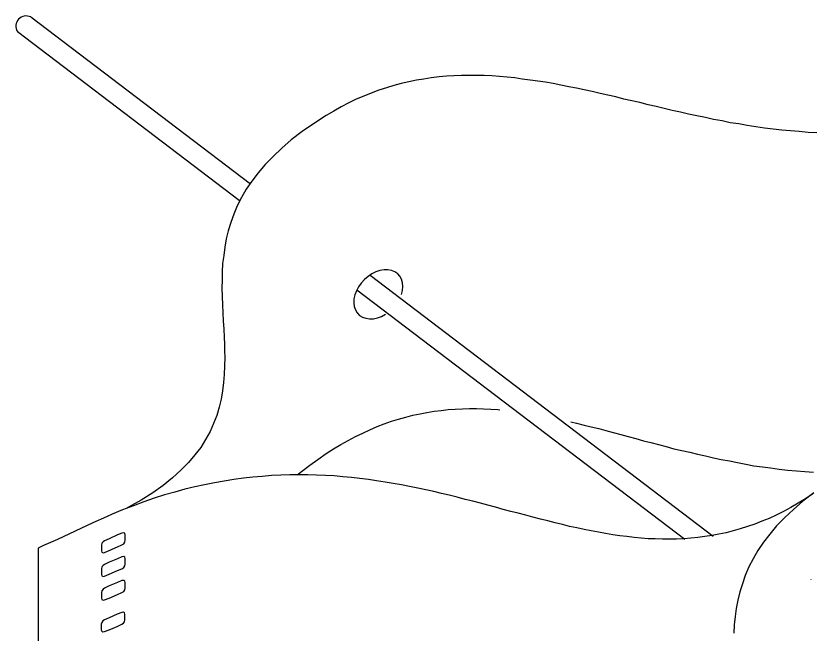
# Model space of a CAD drawing. Extents: x 638850 to 644908, y 297188 to 298900.
# Drawn here: x 639188.2 to 639236.03, y 297936.65 to 297973.72 of the extents above; entities that cross this region are included whole.
import ezdxf

# ---------------------------------------------------------------- set-up
doc = ezdxf.new("R2010")
doc.units = 0
for name, color, linetype in [('1', 7, 'Continuous'), ('16', 7, 'Continuous'), ('2', 7, 'Continuous')]:
    doc.layers.add(name, color=color, linetype=linetype)

msp = doc.modelspace()

# ---------------------------------------------------------------- linework, layer by layer
at = {"layer": '1'}
for p, q in [((639189.088, 297973.66), (639202.284, 297963.628)), ((639188.287, 297972.787), (639201.614, 297962.655)), ((639209.477, 297958.159), (639230.1, 297942.48)), ((639208.687, 297957.277), (639228.398, 297942.292))]:
    msp.add_line(p, q, dxfattribs=at)
msp.add_arc((639188.815, 297973.107), 0.617, 63.7169, 211.2583, dxfattribs=at)
msp.add_ellipse((639209.974, 297957.002), major_axis=(-1.203, -1.196), ratio=0.717222, start_param=2.18443, end_param=7.533439, dxfattribs=at)
at = {"layer": '16'}
msp.add_line((639235.989, 297939.861), (639235.989, 297939.882), dxfattribs=at)
for points in [[(639194.564, 297941.952), (639194.672, 297942.014), (639194.735, 297942.122), (639194.764, 297942.23), (639194.764, 297942.23), (639194.764, 297942.306), (639194.764, 297942.476), (639194.764, 297942.554), (639194.764, 297942.554), (639194.735, 297942.646), (639194.672, 297942.679), (639194.564, 297942.662), (639194.564, 297942.662), (639194.3, 297942.554), (639193.792, 297942.322), (639193.528, 297942.198), (639193.528, 297942.198), (639193.436, 297942.136), (639193.36, 297942.044), (639193.344, 297941.936), (639193.344, 297941.936), (639193.344, 297941.844), (639193.344, 297941.69), (639193.344, 297941.596), (639193.344, 297941.596), (639193.36, 297941.52), (639193.436, 297941.472), (639193.528, 297941.488), (639193.528, 297941.488), (639193.792, 297941.612), (639194.3, 297941.828), (639194.564, 297941.952), (639194.564, 297941.952), (639194.564, 297941.952)], [(639194.564, 297940.516), (639194.672, 297940.592), (639194.735, 297940.686), (639194.764, 297940.794), (639194.764, 297940.794), (639194.764, 297940.886), (639194.764, 297941.04), (639194.764, 297941.134), (639194.764, 297941.134), (639194.735, 297941.21), (639194.672, 297941.256), (639194.564, 297941.242), (639194.564, 297941.242), (639194.3, 297941.118), (639193.792, 297940.902), (639193.528, 297940.778), (639193.528, 297940.778), (639193.436, 297940.716), (639193.36, 297940.624), (639193.344, 297940.516), (639193.344, 297940.516), (639193.344, 297940.421), (639193.344, 297940.268), (639193.344, 297940.176), (639193.344, 297940.176), (639193.36, 297940.097), (639193.436, 297940.052), (639193.528, 297940.068), (639193.528, 297940.068), (639193.792, 297940.192), (639194.3, 297940.408), (639194.564, 297940.516), (639194.564, 297940.516), (639194.564, 297940.516)], [(639194.564, 297939.096), (639194.672, 297939.155), (639194.735, 297939.25), (639194.764, 297939.358), (639194.764, 297939.358), (639194.764, 297939.449), (639194.764, 297939.603), (639194.764, 297939.698), (639194.764, 297939.698), (639194.735, 297939.773), (639194.672, 297939.819), (639194.564, 297939.806), (639194.564, 297939.806), (639194.3, 297939.698), (639193.792, 297939.482), (639193.528, 297939.358), (639193.528, 297939.358), (639193.436, 297939.296), (639193.36, 297939.188), (639193.344, 297939.096), (639193.344, 297939.096), (639193.344, 297939.001), (639193.344, 297938.847), (639193.344, 297938.756), (639193.344, 297938.756), (639193.36, 297938.677), (639193.436, 297938.631), (639193.528, 297938.648), (639193.528, 297938.648), (639193.792, 297938.756), (639194.3, 297938.972), (639194.564, 297939.096), (639194.564, 297939.096), (639194.564, 297939.096)], [(639194.564, 297937.179), (639194.656, 297937.241), (639194.718, 297937.333), (639194.748, 297937.443), (639194.748, 297937.443), (639194.748, 297937.535), (639194.748, 297937.689), (639194.748, 297937.781), (639194.748, 297937.781), (639194.718, 297937.859), (639194.656, 297937.905), (639194.564, 297937.889), (639194.564, 297937.889), (639194.286, 297937.781), (639193.792, 297937.565), (639193.514, 297937.457), (639193.514, 297937.457), (639193.42, 297937.381), (639193.36, 297937.287), (639193.328, 297937.179), (639193.328, 297937.179), (639193.328, 297937.103), (639193.328, 297936.933), (639193.328, 297936.855), (639193.328, 297936.855), (639193.36, 297936.763), (639193.42, 297936.731), (639193.514, 297936.747), (639193.514, 297936.747), (639193.792, 297936.855), (639194.286, 297937.057), (639194.564, 297937.179), (639194.564, 297937.179), (639194.564, 297937.179)]]:
    msp.add_lwpolyline(points, dxfattribs=at)
at = {"layer": '2'}
for points in [[(639231.627, 297967.233), (639231.121, 297967.312), (639230.626, 297967.42), (639230.115, 297967.512), (639229.622, 297967.62), (639229.112, 297967.714), (639228.617, 297967.822), (639228.124, 297967.944), (639227.629, 297968.052), (639227.152, 297968.162), (639226.657, 297968.284), (639226.178, 297968.392), (639225.683, 297968.515), (639225.206, 297968.623), (639224.726, 297968.731), (639224.249, 297968.855), (639223.768, 297968.963), (639223.307, 297969.071), (639222.825, 297969.179), (639222.348, 297969.287), (639221.885, 297969.379), (639221.421, 297969.474), (639220.942, 297969.566), (639220.481, 297969.658), (639220.015, 297969.737), (639219.551, 297969.811), (639219.09, 297969.874), (639218.624, 297969.935), (639218.177, 297969.998), (639217.715, 297970.048), (639217.25, 297970.093), (639216.802, 297970.122), (639216.341, 297970.138), (639215.877, 297970.151), (639215.427, 297970.151), (639214.979, 297970.151), (639214.518, 297970.122), (639214.07, 297970.106), (639213.623, 297970.061), (639213.157, 297969.998), (639212.709, 297969.935), (639212.264, 297969.861), (639211.8, 297969.766), (639211.35, 297969.658), (639210.902, 297969.537), (639210.455, 297969.413), (639210.007, 297969.258), (639209.546, 297969.089), (639209.096, 297968.902), (639208.648, 297968.718), (639208.2, 297968.5), (639207.739, 297968.27), (639207.291, 297968.005), (639206.841, 297967.744), (639206.841, 297967.744), (639206.085, 297967.249), (639205.39, 297966.772), (639204.742, 297966.277), (639204.168, 297965.784), (639203.646, 297965.287), (639203.165, 297964.792), (639202.748, 297964.299), (639202.379, 297963.804), (639202.04, 297963.313), (639201.745, 297962.818), (639201.5, 297962.326), (639201.284, 297961.815), (639201.113, 297961.32), (639200.96, 297960.823), (639200.834, 297960.33), (639200.744, 297959.835), (639200.681, 297959.342), (639200.618, 297958.847), (639200.586, 297958.352), (639200.586, 297957.862), (639200.573, 297957.367), (639200.586, 297956.872), (639200.602, 297956.377), (639200.636, 297955.882), (639200.649, 297955.405), (639200.681, 297954.91), (639200.71, 297954.43), (639200.71, 297954.43), (639200.726, 297954.014), (639200.726, 297953.611), (639200.744, 297953.213), (639200.744, 297953.213), (639200.726, 297952.702), (639200.71, 297952.192)], [(639236.323, 297966.693), (639235.799, 297966.727), (639235.256, 297966.772), (639234.732, 297966.817), (639234.21, 297966.864), (639233.699, 297966.925), (639233.175, 297966.988), (639232.664, 297967.064), (639232.138, 297967.141), (639231.627, 297967.233)], [(639200.71, 297952.192), (639200.664, 297951.697), (639200.602, 297951.203), (639200.526, 297950.708), (639200.402, 297950.214), (639200.261, 297949.72), (639200.078, 297949.242), (639199.862, 297948.762), (639199.597, 297948.284), (639199.306, 297947.806), (639198.949, 297947.358), (639198.563, 297946.893), (639198.115, 297946.432), (639197.607, 297945.983), (639197.035, 297945.519), (639196.417, 297945.071), (639195.723, 297944.639), (639194.964, 297944.207), (639194.826, 297944.134)], [(639205.091, 297946.155), (639205.853, 297946.74), (639206.333, 297947.08), (639206.841, 297947.437), (639206.841, 297947.437), (639207.273, 297947.712), (639207.723, 297947.977), (639208.155, 297948.223), (639208.603, 297948.454), (639209.035, 297948.67), (639209.467, 297948.871), (639209.901, 297949.057), (639210.333, 297949.226), (639210.765, 297949.381), (639211.184, 297949.505), (639211.616, 297949.629), (639212.048, 297949.737), (639212.48, 297949.829), (639212.896, 297949.906), (639213.33, 297949.982), (639213.746, 297950.029), (639214.178, 297950.077), (639214.595, 297950.108), (639215.029, 297950.124), (639215.445, 297950.14), (639215.877, 297950.14), (639216.291, 297950.124), (639216.728, 297950.108), (639217.16, 297950.077), (639217.283, 297950.063)], [(639221.539, 297949.344), (639221.885, 297949.26), (639222.332, 297949.15), (639222.764, 297949.042), (639223.212, 297948.934), (639223.644, 297948.812), (639224.092, 297948.7), (639224.54, 297948.576), (639224.99, 297948.454), (639225.437, 297948.331), (639225.899, 297948.207), (639226.346, 297948.099), (639226.812, 297947.977), (639227.276, 297947.854), (639227.737, 297947.728), (639228.203, 297947.62), (639228.68, 297947.512), (639229.143, 297947.404), (639229.622, 297947.296), (639230.102, 297947.188), (639230.581, 297947.08), (639231.074, 297946.99), (639231.553, 297946.895), (639232.046, 297946.803), (639232.541, 297946.708), (639233.051, 297946.632), (639233.544, 297946.571), (639234.055, 297946.508), (639234.566, 297946.445), (639235.09, 297946.4), (639235.601, 297946.355), (639236.123, 297946.321)], [(639222.332, 297942.879), (639221.9, 297942.971), (639221.468, 297943.063), (639221.036, 297943.171), (639220.589, 297943.282), (639220.157, 297943.39), (639219.707, 297943.498), (639219.259, 297943.606), (639218.827, 297943.729), (639218.379, 297943.853), (639217.931, 297943.959), (639217.47, 297944.083), (639217.02, 297944.209), (639216.557, 297944.332), (639216.109, 297944.454), (639215.648, 297944.578), (639215.182, 297944.686), (639214.718, 297944.809), (639214.239, 297944.931), (639213.776, 297945.041), (639213.299, 297945.149), (639212.819, 297945.257), (639212.34, 297945.365), (639211.845, 297945.457), (639211.368, 297945.552), (639210.873, 297945.644), (639210.378, 297945.721), (639209.87, 297945.797), (639209.375, 297945.874), (639208.866, 297945.937), (639208.358, 297945.997), (639207.831, 297946.047), (639207.32, 297946.092), (639206.796, 297946.121), (639206.256, 297946.139), (639205.732, 297946.155), (639205.19, 297946.155), (639204.65, 297946.155), (639204.107, 297946.139), (639203.554, 297946.108), (639202.998, 297946.06), (639202.424, 297946.013), (639201.869, 297945.952), (639201.299, 297945.874), (639200.71, 297945.781), (639200.125, 297945.676), (639199.535, 297945.565), (639198.95, 297945.428), (639198.347, 297945.289), (639197.747, 297945.118), (639197.128, 297944.947), (639196.509, 297944.749), (639195.877, 297944.533), (639195.258, 297944.303), (639194.61, 297944.051), (639193.98, 297943.792), (639193.98, 297943.792), (639193.636, 297943.635), (639192.819, 297943.266), (639191.755, 297942.771), (639190.688, 297942.278), (639189.854, 297941.907), (639189.53, 297941.752), (639189.53, 297941.752), (639189.53, 297921.29)], [(639236.078, 297945.01), (639235.63, 297944.717), (639235.198, 297944.454), (639234.766, 297944.191), (639234.318, 297943.959), (639233.882, 297943.743), (639233.45, 297943.543), (639233.018, 297943.374), (639232.586, 297943.203), (639232.154, 297943.05), (639231.722, 297942.913), (639231.303, 297942.787), (639230.871, 297942.676), (639230.439, 297942.584), (639230.025, 297942.51), (639229.593, 297942.447), (639229.175, 297942.386), (639228.743, 297942.352), (639228.326, 297942.323), (639227.894, 297942.292), (639227.476, 297942.292), (639227.044, 297942.292), (639226.612, 297942.307), (639226.193, 297942.323), (639225.761, 297942.352), (639225.343, 297942.402), (639224.911, 297942.447), (639224.479, 297942.494), (639224.063, 297942.555), (639223.631, 297942.631), (639223.196, 297942.71), (639222.764, 297942.787), (639222.332, 297942.879)], [(639236.132, 297945.068), (639235.481, 297944.575), (639234.912, 297944.08), (639234.388, 297943.59), (639233.906, 297943.095), (639233.49, 297942.602), (639233.121, 297942.107), (639232.779, 297941.61), (639232.487, 297941.117), (639232.241, 297940.622), (639232.023, 297940.111), (639231.852, 297939.619), (639231.701, 297939.124), (639231.578, 297938.629), (639231.483, 297938.138), (639231.42, 297937.643), (639231.357, 297937.148), (639231.328, 297936.653)]]:
    msp.add_lwpolyline(points, dxfattribs=at)

doc.saveas('drawing.dxf')
